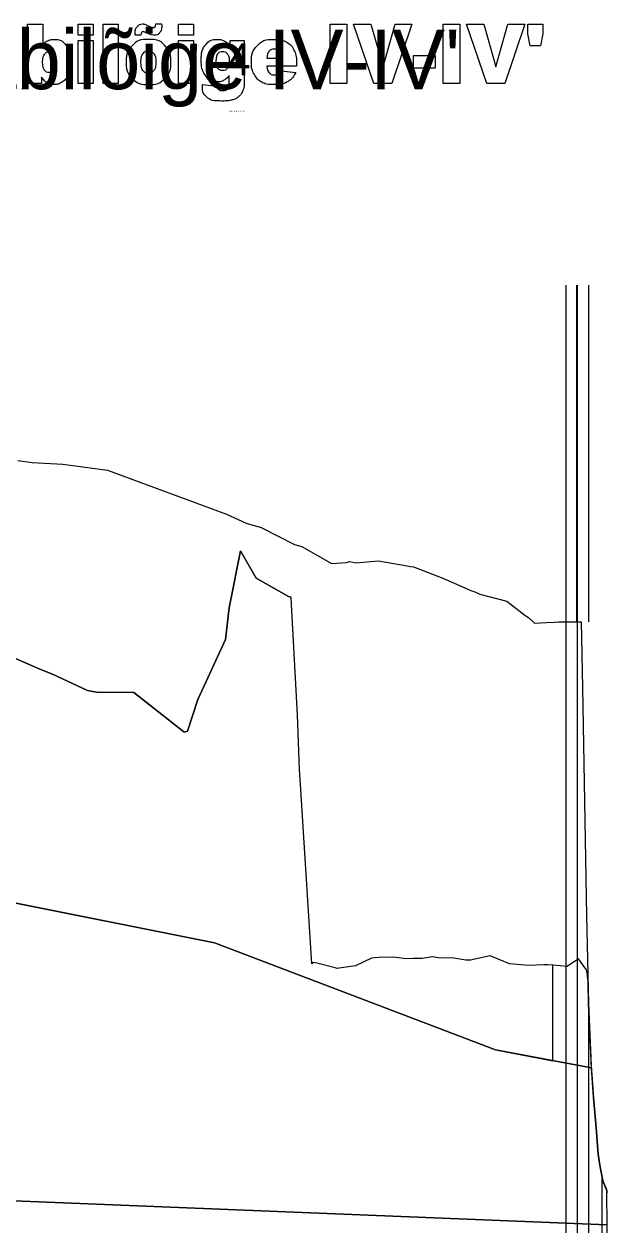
# Model space of a CAD drawing. Extents: x 532503 to 539665, y 6557663 to 6561526.
# Drawn here: x 538345.9 to 538450.1, y 6559832.5 to 6560046.6 of the extents above; entities that cross this region are included whole.
import ezdxf

# ---------------------------------------------------------------- set-up
doc = ezdxf.new("R2010")
doc.units = 0
for name, color, linetype in [('ABIJOONIS', 7, 'Continuous'), ('Default', 7, 'Continuous'), ('illumineerimisjooned', 7, 'Continuous'), ('kataster', 7, 'Continuous'), ('Lõige', 7, 'Continuous'), ('maapind', 7, 'Continuous'), ('maapind varasem', 7, 'Continuous'), ('PIIR', 7, 'Continuous'), ('Plokid', 7, 'Continuous'), ('Täide', 7, 'Continuous')]:
    doc.layers.add(name, color=color, linetype=linetype)

msp = doc.modelspace()

# ---------------------------------------------------------------- linework, layer by layer
at = {"layer": 'Default'}
for points in [[(538052.87, 6559889), (538169.83, 6559915.6), (538169.83, 6559915.6), (538288.48, 6559901), (538288.48, 6559901), (538379.87, 6559882.74), (538429.97, 6559863.66), (538447.11, 6559860.45)], [(538032.86, 6559875.31), (538052.87, 6559875), (538169.83, 6559869.6), (538288.48, 6559839), (538449.9, 6559832.5)]]:
    msp.add_lwpolyline(points, dxfattribs=at)
at = {"layer": 'illumineerimisjooned'}
for p, q in [((538442.63, 6559940), (538442.63, 6560000)), ((538446.63, 6559940), (538446.63, 6560000)), ((538442.63, 6559688.61), (538442.63, 6559940)), ((538446.63, 6559688.39), (538446.63, 6559871.17))]:
    msp.add_line(p, q, dxfattribs=at)
at = {"layer": 'kataster'}
msp.add_line((538444.49, 6559940), (538444.49, 6560000), dxfattribs=at)
at = {"layer": 'Lõige'}
for points in [[(538346.54, 6560046.55), (538349.23, 6560046.55), (538349.23, 6560042.88)], [(538349.03, 6560037.09), (538349.03, 6560035.95), (538346.54, 6560035.95), (538346.54, 6560046.55)], [(538355.58, 6560046.55), (538358.25, 6560046.55), (538358.25, 6560044.56), (538355.58, 6560044.56), (538355.58, 6560046.55)], [(538360.04, 6560046.55), (538362.71, 6560046.55), (538362.71, 6560035.95), (538360.04, 6560035.95), (538360.04, 6560046.55)], [(538369.41, 6560046.57), (538370.44, 6560046.57)], [(538373.47, 6560046.55), (538376.14, 6560046.55), (538376.14, 6560044.56), (538373.47, 6560044.56), (538373.47, 6560046.55)], [(538400.52, 6560046.55), (538403.49, 6560046.55), (538403.49, 6560035.95), (538400.52, 6560035.95), (538400.52, 6560046.55)], [(538404.67, 6560046.55), (538407.77, 6560046.55), (538409.94, 6560038.93), (538412.07, 6560046.55), (538415.08, 6560046.55), (538411.52, 6560035.95), (538408.3, 6560035.95), (538404.67, 6560046.55)], [(538420.65, 6560046.55), (538423.63, 6560046.55), (538423.63, 6560035.95), (538420.65, 6560035.95), (538420.65, 6560046.55)], [(538424.8, 6560046.55), (538427.9, 6560046.55), (538430.07, 6560038.93), (538432.2, 6560046.55), (538435.21, 6560046.55), (538431.65, 6560035.95), (538428.43, 6560035.95), (538424.8, 6560046.55)], [(538435.77, 6560046.55), (538438.43, 6560046.55), (538438.43, 6560044.81), (538438.01, 6560042.66), (538436.2, 6560042.66), (538435.77, 6560044.81), (538435.77, 6560046.55)], [(538366.76, 6560044.58), (538365.73, 6560044.58)], [(538355.58, 6560043.64), (538358.25, 6560043.64), (538358.25, 6560035.95), (538355.58, 6560035.95), (538355.58, 6560043.64)], [(538373.47, 6560043.64), (538376.14, 6560043.64), (538376.14, 6560035.95), (538373.47, 6560035.95), (538373.47, 6560043.64)], [(538382.68, 6560043.64), (538385.18, 6560043.64), (538385.18, 6560036.39), (538385.19, 6560036.05)], [(538382.68, 6560042.5), (538382.68, 6560043.64)], [(538389.19, 6560040.47), (538391.8, 6560040.47)], [(538415.37, 6560040.95), (538419.25, 6560040.95), (538419.25, 6560038.68), (538415.37, 6560038.68), (538415.37, 6560040.95)], [(538394.52, 6560039.07), (538389.18, 6560039.07)], [(538391.75, 6560038.21), (538394.37, 6560037.94)], [(538394.52, 6560039.4), (538394.52, 6560039.07)], [(538377.73, 6560035.78), (538380.31, 6560035.46)], [(538382.49, 6560036.21), (538382.49, 6560037.37)]]:
    msp.add_lwpolyline(points, dxfattribs=at)
for points in [[(538365.73, 6560044.58), (538365.72, 6560044.75), (538365.72, 6560044.88), (538365.72, 6560045.65), (538366.11, 6560046.11), (538366.5, 6560046.57), (538367.03, 6560046.57), (538367.25, 6560046.57), (538367.46, 6560046.51), (538367.66, 6560046.45), (538368.21, 6560046.2), (538368.75, 6560045.94), (538369, 6560045.94), (538369.18, 6560045.94), (538369.29, 6560046.08), (538369.39, 6560046.21), (538369.41, 6560046.57)], [(538370.44, 6560046.57), (538370.45, 6560046.38), (538370.45, 6560046.24), (538370.45, 6560045.44), (538370.08, 6560045), (538369.72, 6560044.56), (538369.14, 6560044.56), (538368.72, 6560044.56), (538367.87, 6560044.94), (538367.36, 6560045.17), (538367.16, 6560045.17), (538366.97, 6560045.17), (538366.87, 6560045.04), (538366.76, 6560044.91), (538366.76, 6560044.58)], [(538349.23, 6560042.88), (538349.63, 6560043.35), (538350.13, 6560043.58), (538350.64, 6560043.81), (538351.26, 6560043.81), (538352.53, 6560043.81), (538353.36, 6560042.8), (538354.19, 6560041.79), (538354.19, 6560039.9), (538354.19, 6560038.65), (538353.81, 6560037.69), (538353.43, 6560036.73), (538352.76, 6560036.26), (538352.09, 6560035.78), (538351.27, 6560035.78), (538350.57, 6560035.78), (538349.99, 6560036.11), (538349.55, 6560036.37), (538349.03, 6560037.09)], [(538364.09, 6560039.77), (538364.09, 6560041.53), (538365.17, 6560042.67), (538366.24, 6560043.81), (538368.07, 6560043.81), (538370.15, 6560043.81), (538371.22, 6560042.47), (538372.08, 6560041.39), (538372.08, 6560039.82), (538372.08, 6560038.05), (538371.01, 6560036.91), (538369.95, 6560035.78), (538368.07, 6560035.78), (538366.4, 6560035.78), (538365.36, 6560036.72), (538364.09, 6560037.89), (538364.09, 6560039.77)], [(538382.49, 6560037.37), (538382.1, 6560036.85), (538381.71, 6560036.62), (538381.09, 6560036.26), (538380.38, 6560036.26), (538378.98, 6560036.26), (538378.13, 6560037.61), (538377.52, 6560038.56), (538377.52, 6560040.13), (538377.52, 6560041.93), (538378.3, 6560042.87), (538379.09, 6560043.81), (538380.36, 6560043.81), (538381.17, 6560043.81), (538381.7, 6560043.51), (538382.22, 6560043.2), (538382.68, 6560042.5)], [(538394.37, 6560037.94), (538393.77, 6560036.79), (538392.92, 6560036.28), (538392.07, 6560035.78), (538390.47, 6560035.78), (538389.09, 6560035.78), (538388.3, 6560036.21), (538387.51, 6560036.64), (538386.98, 6560037.58), (538386.46, 6560038.52), (538386.46, 6560039.78), (538386.46, 6560041.58), (538387.51, 6560042.7), (538388.55, 6560043.81), (538390.39, 6560043.81), (538391.89, 6560043.81), (538392.75, 6560043.31), (538393.62, 6560042.81), (538394.07, 6560041.87), (538394.52, 6560040.92), (538394.52, 6560039.4)], [(538349.21, 6560039.81), (538349.21, 6560038.82), (538349.54, 6560038.38), (538349.88, 6560037.93), (538350.4, 6560037.93), (538350.87, 6560037.93), (538351.2, 6560038.37), (538351.52, 6560038.81), (538351.52, 6560039.84), (538351.52, 6560040.75), (538351.2, 6560041.18), (538350.89, 6560041.61), (538350.44, 6560041.61), (538349.89, 6560041.61), (538349.55, 6560041.16), (538349.21, 6560040.72), (538349.21, 6560039.81)], [(538366.76, 6560039.78), (538366.76, 6560038.75), (538367.14, 6560038.26), (538367.52, 6560037.77), (538368.08, 6560037.77), (538368.66, 6560037.77), (538369.03, 6560038.26), (538369.4, 6560038.74), (538369.4, 6560039.81), (538369.4, 6560040.81), (538369.03, 6560041.29), (538368.65, 6560041.78), (538368.1, 6560041.78), (538367.52, 6560041.78), (538367.14, 6560041.29), (538366.76, 6560040.79), (538366.76, 6560039.78)], [(538380.18, 6560039.91), (538380.18, 6560039.08), (538380.5, 6560038.67), (538380.82, 6560038.27), (538381.34, 6560038.27), (538381.84, 6560038.27), (538382.17, 6560038.69), (538382.51, 6560039.1), (538382.51, 6560039.95), (538382.51, 6560040.79), (538382.16, 6560041.23), (538381.81, 6560041.68), (538381.3, 6560041.68), (538380.79, 6560041.68), (538380.48, 6560041.27), (538380.18, 6560040.86), (538380.18, 6560039.91)], [(538391.8, 6560040.47), (538391.73, 6560041.33), (538391.39, 6560041.7), (538391.05, 6560042.07), (538390.5, 6560042.07), (538389.87, 6560042.07), (538389.49, 6560041.51), (538389.25, 6560041.16), (538389.19, 6560040.47)], [(538389.18, 6560039.07), (538389.25, 6560038.36), (538389.53, 6560038.01), (538389.91, 6560037.51), (538390.54, 6560037.51), (538390.93, 6560037.51), (538391.28, 6560037.72), (538391.5, 6560037.86), (538391.75, 6560038.21)], [(538385.19, 6560036.05), (538385.19, 6560035.32), (538384.91, 6560034.67), (538384.63, 6560034.01), (538384.17, 6560033.61), (538383.71, 6560033.2), (538383, 6560033.02), (538382.29, 6560032.84), (538381.37, 6560032.84), (538379.28, 6560032.84), (538378.5, 6560033.54), (538377.71, 6560034.23), (538377.71, 6560035.39), (538377.71, 6560035.54), (538377.73, 6560035.78)], [(538380.31, 6560035.46), (538380.41, 6560035.06), (538380.61, 6560034.91), (538380.9, 6560034.69), (538381.35, 6560034.69), (538381.92, 6560034.69), (538382.21, 6560035.03), (538382.49, 6560035.37), (538382.49, 6560036.21)]]:
    msp.add_open_spline(points, degree=3, dxfattribs=at)
at = {"layer": 'maapind'}
msp.add_lwpolyline([(538342.87, 6559934.09), (538348.74, 6559931.56), (538350.96, 6559930.66), (538357.23, 6559927.72), (538358.81, 6559927.47), (538365.5, 6559927.41), (538374.38, 6559920.36), (538374.49, 6559920.29), (538375.04, 6559920.51), (538376.92, 6559926.13), (538381.86, 6559936.84), (538382.49, 6559942.47), (538384.5, 6559952.67), (538387.31, 6559947.78), (538393.07, 6559944.49), (538393.55, 6559944.41)], dxfattribs=at)
at = {"layer": 'maapind varasem'}
msp.add_lwpolyline([(538344.8, 6559968.76), (538347.37, 6559968.41), (538352.82, 6559968.07), (538354.59, 6559967.84), (538360.79, 6559967), (538382, 6559959.17), (538385.51, 6559957.55), (538388.21, 6559956.83), (538394.16, 6559953.8), (538395.45, 6559953.41), (538400.76, 6559950.4), (538403.42, 6559950.54), (538404.01, 6559950.74), (538405.1, 6559950.49), (538409.13, 6559950.86), (538414.23, 6559949.95), (538414.86, 6559949.84), (538415.35, 6559949.78), (538420.58, 6559947.76), (538425.61, 6559945.56), (538426.31, 6559945.32), (538427.2, 6559944.93), (538432.04, 6559943.67), (538435.24, 6559941.18), (538435.58, 6559940.95), (538435.87, 6559940.73), (538436.96, 6559939.75), (538439.1, 6559939.87), (538440.44, 6559939.94), (538441.26, 6559939.97), (538443.69, 6559940), (538444.08, 6559940), (538445.3, 6559940), (538445.5, 6559928.3), (538446.22, 6559887.57), (538446.6, 6559871.93), (538447.08, 6559860.8), (538447.45, 6559855.2), (538447.93, 6559849.76), (538448.31, 6559845.05), (538448.62, 6559843.1), (538449.17, 6559840.33), (538449.84, 6559838.67)], dxfattribs=at)
at = {"layer": 'PIIR'}
for p, q in [((538444.63, 6559940), (538444.63, 6560000)), ((538444.63, 6559686.5), (538444.63, 6559940))]:
    msp.add_line(p, q, dxfattribs=at)
at = {"layer": 'Plokid'}
for p, q in [((538440.23, 6559878.76), (538439.36, 6559878.85)), ((538440.23, 6559861.74), (538440.23, 6559878.76)), ((538449.03, 6559690.66), (538449.03, 6559840.69))]:
    msp.add_line(p, q, dxfattribs=at)
for points in [[(538340.8, 6559964.5), (538342.15, 6559945.27), (538342.47, 6559937.78), (538342.87, 6559934.09), (538348.74, 6559931.56), (538350.96, 6559930.66), (538357.23, 6559927.72), (538358.81, 6559927.47), (538365.5, 6559927.41), (538374.38, 6559920.36), (538374.49, 6559920.29), (538375.04, 6559920.51), (538376.92, 6559926.13), (538381.86, 6559936.84), (538382.49, 6559942.47), (538384.5, 6559952.67), (538387.31, 6559947.78), (538393.07, 6559944.49), (538393.55, 6559944.41)], [(538439.36, 6559878.85), (538438.64, 6559878.85), (538435.93, 6559878.74), (538432.49, 6559879), (538432.49, 6559879), (538432.49, 6559879.01), (538429.05, 6559880.45), (538426.33, 6559879.85), (538425.62, 6559879.65), (538424.71, 6559879.66), (538422.18, 6559880.07), (538420.18, 6559880.04), (538418.75, 6559880.25), (538416.94, 6559879.99), (538415.31, 6559879.97), (538414.03, 6559879.88), (538411.88, 6559880.21), (538409.16, 6559880.16), (538408.44, 6559880.06), (538407.87, 6559880.04), (538405, 6559878.65), (538401.72, 6559878.2), (538401.57, 6559878.23), (538401.38, 6559878.27), (538398.13, 6559879.15), (538397.41, 6559879.26), (538397.24, 6559879.03), (538395.19, 6559911), (538395.01, 6559913.67), (538394.7, 6559923.41), (538393.6, 6559943.07), (538393.55, 6559944.41)], [(538052.87, 6559889), (538169.83, 6559915.6), (538169.83, 6559915.6), (538288.48, 6559901), (538288.48, 6559901), (538379.87, 6559882.74), (538429.97, 6559863.66), (538440.23, 6559861.74)], [(538147.51, 6559910.53), (538169.83, 6559915.6), (538288.48, 6559901), (538379.87, 6559882.74), (538429.97, 6559863.66), (538440.23, 6559861.74)]]:
    msp.add_lwpolyline(points, dxfattribs=at)
at = {"layer": 'Täide'}
for p, q in [((538393.55, 6559944.41), (538393.07, 6559944.49)), ((538379.87, 6559882.74), (538288.48, 6559901)), ((538379.87, 6559882.74), (538288.48, 6559901)), ((538288.48, 6559901), (538379.87, 6559882.74)), ((538429.97, 6559863.66), (538379.87, 6559882.74)), ((538429.97, 6559863.66), (538379.87, 6559882.74)), ((538379.87, 6559882.74), (538429.97, 6559863.66)), ((538446.5, 6559875.82), (538446.42, 6559876.82)), ((538429.97, 6559863.66), (538447.11, 6559860.45)), ((538449.9, 6559832.5), (538288.48, 6559839)), ((538288.48, 6559839), (538449.9, 6559832.5)), ((538449.9, 6559832.5), (538288.48, 6559839)), ((538288.48, 6559839), (538449.9, 6559832.5)), ((538449.88, 6559838.16), (538449.84, 6559838.67)), ((538449.88, 6559838.16), (538449.84, 6559838.67)), ((538449.9, 6559832.5), (538449.88, 6559838.16)), ((538449.9, 6559832.5), (538449.88, 6559838.16)), ((538449.96, 6559796.87), (538449.9, 6559832.5))]:
    msp.add_line(p, q, dxfattribs=at)
for points in [[(538393.07, 6559944.49), (538387.31, 6559947.78), (538384.5, 6559952.67), (538382.49, 6559942.47), (538381.86, 6559936.84), (538376.92, 6559926.13), (538375.04, 6559920.51), (538374.49, 6559920.29), (538374.38, 6559920.36), (538365.5, 6559927.41), (538358.81, 6559927.47), (538357.23, 6559927.72), (538350.96, 6559930.66), (538348.74, 6559931.56), (538342.87, 6559934.09), (538342.47, 6559937.78), (538342.15, 6559945.27), (538340.8, 6559964.5)], [(538446.42, 6559876.82), (538446.41, 6559877.04), (538446.24, 6559877.96), (538444.8, 6559879.89), (538442.8, 6559878.54), (538440.27, 6559878.75), (538439.36, 6559878.85), (538438.64, 6559878.85), (538435.93, 6559878.74), (538432.49, 6559879), (538432.49, 6559879), (538432.49, 6559879.01), (538429.05, 6559880.45), (538426.33, 6559879.85), (538425.62, 6559879.65), (538424.71, 6559879.66), (538422.18, 6559880.07), (538420.18, 6559880.04), (538418.75, 6559880.25), (538416.94, 6559879.99), (538415.31, 6559879.97), (538414.03, 6559879.88), (538411.88, 6559880.21), (538409.16, 6559880.16), (538408.44, 6559880.06), (538407.87, 6559880.04), (538405, 6559878.65), (538401.72, 6559878.2), (538401.57, 6559878.23), (538401.38, 6559878.27), (538398.13, 6559879.15), (538397.41, 6559879.26), (538397.24, 6559879.03), (538395.19, 6559911), (538395.01, 6559913.67), (538394.7, 6559923.41), (538393.6, 6559943.07), (538393.55, 6559944.41)], [(538429.97, 6559863.66), (538379.87, 6559882.74), (538288.48, 6559901), (538169.83, 6559915.6), (538111.35, 6559902.3)], [(538447.11, 6559860.45), (538446.6, 6559871.93), (538446.5, 6559875.82)], [(538449.84, 6559838.67), (538449.17, 6559840.33), (538448.62, 6559843.1), (538448.31, 6559845.05), (538447.93, 6559849.76), (538447.45, 6559855.2), (538447.11, 6559860.45), (538429.97, 6559863.66)], [(538449.84, 6559838.67), (538449.17, 6559840.33), (538448.62, 6559843.1), (538448.31, 6559845.05), (538447.93, 6559849.76), (538447.45, 6559855.2), (538447.11, 6559860.45), (538429.97, 6559863.66)], [(538449.99, 6559838.19), (538449.87, 6559838.59), (538449.17, 6559840.33), (538448.62, 6559843.1), (538448.31, 6559845.05), (538447.93, 6559849.76), (538447.45, 6559855.2), (538447.11, 6559860.45), (538429.97, 6559863.66)], [(538462.82, 6559703.35), (538452.03, 6559705.3), (538450.14, 6559705.8), (538449.96, 6559796.87), (538449.9, 6559832.5)]]:
    msp.add_lwpolyline(points, dxfattribs=at)

# ---------------------------------------------------------------- texts
at = {"layer": 'ABIJOONIS'}
for s, height, p in [('4', 5.7, (538382.09, 6560037.4)), ('H1:2000 V1:100', 0.28, (538382.51, 6560030.86))]:
    msp.add_text(s, height=height, dxfattribs=at).set_placement(p)
at = {"layer": 'Lõige'}
msp.add_text("Läbilõige IV-IV'", height=10.6, dxfattribs=at).set_placement((538328.81, 6560034.95))

doc.saveas('drawing.dxf')
